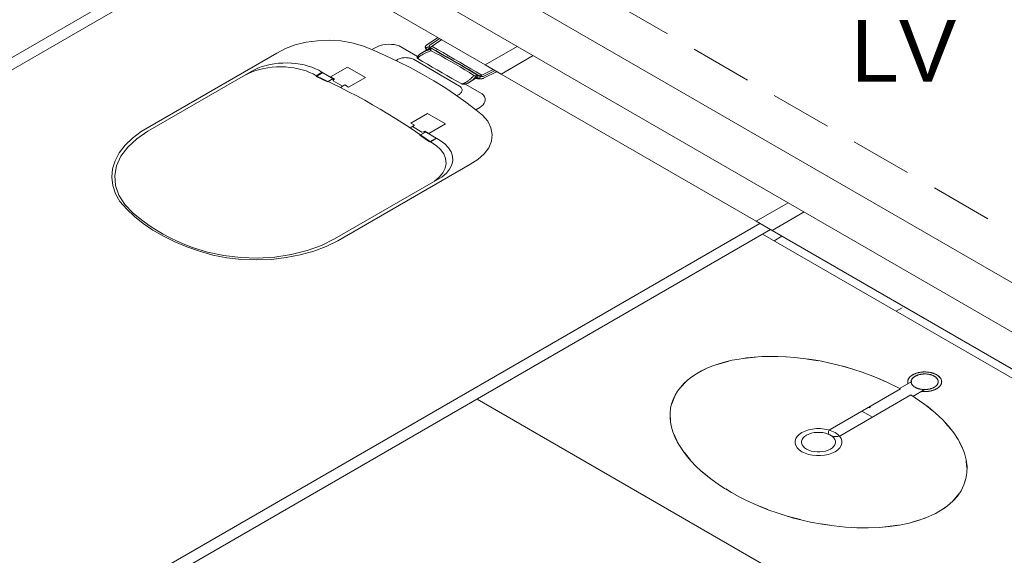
# Model space of a CAD drawing. Header units: millimetres. Extents: x 567 to 934, y -1 to 364.
# Tile 991 of 1056: x 757.58 to 760.77, y 191.72 to 193.46. Entities that reach past the tile are written whole.
import ezdxf

# ---------------------------------------------------------------- set-up
doc = ezdxf.new("R2010")
doc.units = ezdxf.units.MM
doc.header["$MEASUREMENT"] = 0
doc.linetypes.add('JIS_02_2.0', pattern=[0.3, 0.2, -0.1])
doc.linetypes.add('NULL', pattern=[0])
doc.layers.add('ARQ FINA', color=8, linetype='Continuous')
doc.layers.add('DI-Área do detalhe', color=10, linetype='JIS_02_2.0', lineweight=0)
doc.layers.add('Textos', color=7, linetype='Continuous', lineweight=9)
doc.styles.add('Arial', font='arial.ttf')

msp = doc.modelspace()

# ---------------------------------------------------------------- linework, layer by layer
at = {"layer": 'ARQ FINA', "lineweight": 5}
for p, q in [((761.1484, 192.3988), (757.5631, 194.4688)), ((757.4245, 194.3888), (761.0099, 192.3188)), ((759.0873, 193.3088), (758.2602, 193.7863)), ((755.8736, 192.3643), (758.2985, 193.7643)), ((758.3331, 193.7443), (755.9082, 192.3443)), ((758.8964, 193.3724), (758.9333, 193.3978)), ((758.9459, 193.3905), (758.9083, 193.3653)), ((758.9399, 193.3939), (758.9085, 193.3733)), ((758.7318, 193.3652), (758.7194, 193.3581)), ((758.8676, 193.3357), (758.8082, 193.37)), ((758.8752, 193.3431), (758.8975, 193.3575)), ((758.8974, 193.3574), (758.9032, 193.3611)), ((758.9105, 193.3601), (758.913, 193.3616)), ((759.1912, 193.3688), (759.0873, 193.3088)), ((758.4111, 193.3468), (757.9708, 193.0926)), ((758.8539, 193.3268), (759.0041, 193.2401)), ((759.1392, 193.2788), (759.2432, 193.3388)), ((758.5853, 193.2701), (758.6398, 193.3016)), ((758.6398, 193.3016), (758.6982, 193.2679)), ((759.076, 193.2753), (759.1129, 193.2941)), ((759.0873, 193.3088), (759.1392, 193.2788)), ((757.9923, 193.0935), (758.3295, 193.2882)), ((758.5381, 193.2714), (758.5595, 193.2837)), ((758.5746, 193.2537), (758.5381, 193.2714)), ((758.5386, 193.2736), (758.5578, 193.2847)), ((758.5386, 193.2736), (758.6172, 193.2354)), ((758.5568, 193.2853), (758.5939, 193.2638)), ((758.5773, 193.2552), (758.5931, 193.2643)), ((758.5778, 193.2545), (758.5917, 193.2625)), ((758.5983, 193.2626), (758.5853, 193.2701)), ((758.5939, 193.2638), (758.5916, 193.2625)), ((758.5916, 193.2625), (758.5948, 193.2606)), ((758.5948, 193.2606), (758.5983, 193.2626)), ((758.6982, 193.2679), (758.6436, 193.2364)), ((759.0564, 193.2658), (759.0332, 193.2509)), ((759.0562, 193.2657), (759.0626, 193.2697)), ((759.0623, 193.2754), (759.0604, 193.2742)), ((759.1255, 193.2868), (759.0811, 193.2652)), ((759.1189, 193.2906), (759.0824, 193.2721)), ((759.9663, 192.8013), (759.1392, 193.2788)), ((758.5773, 193.2552), (758.5746, 193.2537)), ((758.5947, 193.2604), (758.5932, 193.2573)), ((758.5932, 193.2573), (758.6242, 193.2394)), ((758.6314, 193.2435), (758.6172, 193.2354)), ((758.6436, 193.2364), (758.6314, 193.2435)), ((759.0774, 193.2146), (759.0218, 193.2466)), ((759.0567, 193.1633), (759.0692, 193.1705)), ((758.8454, 193.1199), (758.9, 193.1514)), ((758.9, 193.1514), (758.9583, 193.1177)), ((758.9099, 193.0593), (758.8435, 193.1047)), ((758.8436, 193.1046), (758.8577, 193.1128)), ((758.8577, 193.1128), (758.8454, 193.1199)), ((758.8816, 193.0908), (758.8505, 193.1088)), ((758.9583, 193.1177), (758.9038, 193.0862)), ((758.8779, 193.0816), (758.8753, 193.0801)), ((758.8753, 193.0801), (758.906, 193.059)), ((758.8768, 193.0819), (758.8917, 193.0905)), ((758.8779, 193.0816), (758.8937, 193.0907)), ((758.8871, 193.0917), (758.8816, 193.0908)), ((758.8908, 193.0937), (758.8873, 193.0917)), ((758.8873, 193.0917), (758.8905, 193.0899)), ((758.8905, 193.0899), (758.8929, 193.0912)), ((758.9038, 193.0862), (758.8908, 193.0937)), ((758.8929, 193.0912), (758.9406, 193.0637)), ((758.906, 193.059), (758.9274, 193.0713)), ((758.9099, 193.0593), (758.929, 193.0704)), ((758.6083, 192.7377), (759.0372, 192.9853)), ((758.9469, 192.9454), (758.5979, 192.7439)), ((760.0702, 192.8613), (759.9663, 192.8013)), ((760.0183, 192.7713), (760.1222, 192.8313)), ((757.5537, 191.3943), (759.9785, 192.7943)), ((759.9663, 192.8013), (760.0183, 192.7713)), ((760.0132, 192.7743), (757.5537, 191.3543)), ((759.9872, 192.7593), (764.0438, 190.4172)), ((760.8453, 192.2938), (760.0183, 192.7713)), ((760.4721, 192.2815), (760.432, 192.2583)), ((760.4349, 192.257), (760.2063, 192.125)), ((760.4748, 192.233), (760.5149, 192.2562)), ((763.0912, 189.8972), (759.0606, 192.2243)), ((760.2418, 192.1063), (760.4689, 192.2374)), ((760.31, 192.1847), (760.3289, 192.1738)), ((760.3378, 192.1989), (760.3322, 192.1957)), ((760.3289, 192.1738), (760.3439, 192.1651))]:
    msp.add_line(p, q, dxfattribs=at)
at = {"layer": 'ARQ FINA', "linetype": 'Continuous', "lineweight": 5}
for p, q in [((760.0246, 192.7377), (760.0499, 192.7523)), ((760.4206, 192.5091), (760.44, 192.5203))]:
    msp.add_line(p, q, dxfattribs=at)
at = {"layer": 'ARQ FINA', "lineweight": 5}
for points in [[(758.7194, 193.3581), (758.6885, 193.3708), (758.6544, 193.3803), (758.6179, 193.3863), (758.5802, 193.3886), (758.5424, 193.3872), (758.5055, 193.3822), (758.4707, 193.3735), (758.4389, 193.3616), (758.4111, 193.3468)], [(759.0567, 193.1633), (759.0246, 193.1878), (758.9911, 193.2116), (758.9561, 193.2348), (758.9198, 193.2573), (758.8822, 193.279), (758.8433, 193.3), (758.8031, 193.3201), (758.7618, 193.3395), (758.7194, 193.3581)], [(758.8082, 193.37), (758.8001, 193.3725), (758.7914, 193.3743), (758.7824, 193.3753), (758.7732, 193.3756), (758.764, 193.375), (758.7551, 193.3736), (758.7466, 193.3715), (758.7388, 193.3687), (758.7318, 193.3652)], [(758.8964, 193.3724), (758.8955, 193.3718), (758.8947, 193.3711), (758.8941, 193.3704), (758.8935, 193.3696), (758.8931, 193.3688), (758.8928, 193.368), (758.8926, 193.3672), (758.8926, 193.3664), (758.8926, 193.3656)], [(758.8926, 193.3656), (758.8928, 193.3649), (758.8929, 193.3642), (758.8931, 193.3635), (758.8934, 193.3628), (758.8936, 193.3621), (758.894, 193.3614), (758.8943, 193.3607), (758.8947, 193.3601), (758.8951, 193.3594)], [(758.8951, 193.3594), (758.8953, 193.3591), (758.8955, 193.3589), (758.8957, 193.3587), (758.896, 193.3585), (758.8962, 193.3582), (758.8965, 193.358), (758.8969, 193.3578), (758.8972, 193.3577), (758.8975, 193.3575)], [(758.9003, 193.3658), (758.8995, 193.3657), (758.8988, 193.3656), (758.8981, 193.3654), (758.8974, 193.3651), (758.8969, 193.3648), (758.8964, 193.3644), (758.8961, 193.364), (758.8958, 193.3636), (758.8957, 193.3631)], [(758.8957, 193.3631), (758.8957, 193.3625), (758.8957, 193.3618), (758.8957, 193.3612), (758.8959, 193.3605), (758.8961, 193.3599), (758.8963, 193.3592), (758.8966, 193.3586), (758.897, 193.358), (758.8974, 193.3574)], [(758.9105, 193.3601), (758.9088, 193.3595), (758.9071, 193.3588), (758.9054, 193.3582), (758.9038, 193.3576), (758.9021, 193.3569), (758.9005, 193.3562), (758.8989, 193.3556), (758.8973, 193.3549), (758.8957, 193.3541)], [(758.9083, 193.3653), (758.9075, 193.3654), (758.9066, 193.3655), (758.9057, 193.3656), (758.9048, 193.3657), (758.9039, 193.3658), (758.903, 193.3658), (758.9021, 193.3658), (758.9012, 193.3658), (758.9003, 193.3658)], [(758.908, 193.362), (758.9074, 193.3621), (758.9068, 193.362), (758.9063, 193.362), (758.9057, 193.3619), (758.9052, 193.3618), (758.9046, 193.3617), (758.9041, 193.3615), (758.9037, 193.3614), (758.9032, 193.3611)], [(758.9085, 193.3733), (758.9079, 193.373), (758.9073, 193.3726), (758.9068, 193.3722), (758.9064, 193.3717), (758.9061, 193.3713), (758.9058, 193.3708), (758.9056, 193.3703), (758.9055, 193.3698), (758.9054, 193.3693), (758.9054, 193.3688), (758.9056, 193.3683), (758.9057, 193.3678), (758.906, 193.3674), (758.9063, 193.3669), (758.9067, 193.3665), (758.9072, 193.366), (758.9077, 193.3656), (758.9083, 193.3653)], [(758.913, 193.3616), (758.9124, 193.3617), (758.9119, 193.3617), (758.9113, 193.3618), (758.9108, 193.3618), (758.9102, 193.3619), (758.9096, 193.3619), (758.9091, 193.362), (758.9085, 193.362), (758.908, 193.362)], [(759.0693, 193.2724), (759.0517, 193.2829), (759.034, 193.2933), (759.0162, 193.3037), (758.9984, 193.314), (758.9805, 193.3244), (758.9626, 193.3347), (758.9446, 193.3449), (758.9265, 193.3551), (758.9083, 193.3653)], [(758.9105, 193.3601), (758.91, 193.3595), (758.9096, 193.3589), (758.9093, 193.3582), (758.9092, 193.3575), (758.9093, 193.3569), (758.9096, 193.3562), (758.91, 193.3556), (758.9106, 193.355), (758.9114, 193.3545)], [(759.0623, 193.2754), (759.0458, 193.2851), (759.0294, 193.2947), (759.0128, 193.3043), (758.9963, 193.3139), (758.9797, 193.3235), (758.9631, 193.3331), (758.9464, 193.3426), (758.9297, 193.3521), (758.913, 193.3616)], [(759.076, 193.2753), (759.0581, 193.2858), (759.0402, 193.2963), (759.0223, 193.3067), (759.0043, 193.3172), (758.9863, 193.3276), (758.9682, 193.338), (758.9501, 193.3483), (758.932, 193.3587), (758.9138, 193.369)], [(758.8539, 193.3268), (758.8511, 193.3281), (758.8481, 193.3292), (758.8449, 193.3301), (758.8417, 193.3309), (758.8383, 193.3314), (758.8348, 193.3318), (758.8313, 193.332), (758.8277, 193.3321), (758.8242, 193.3319), (758.8207, 193.3316), (758.8173, 193.3311), (758.814, 193.3304), (758.8108, 193.3295), (758.8077, 193.3284), (758.8049, 193.3273), (758.8022, 193.3259), (758.7998, 193.3244), (758.7975, 193.3228)], [(758.8662, 193.3327), (758.8661, 193.3323), (758.8661, 193.3319), (758.8662, 193.3315), (758.8664, 193.331), (758.8666, 193.3306), (758.8669, 193.3302), (758.8673, 193.3299), (758.8677, 193.3295), (758.8682, 193.3292)], [(758.8707, 193.3397), (758.87, 193.339), (758.8693, 193.3382), (758.8687, 193.3375), (758.8682, 193.3367), (758.8677, 193.3359), (758.8672, 193.3352), (758.8668, 193.3344), (758.8665, 193.3335), (758.8662, 193.3327)], [(758.8682, 193.3292), (758.8838, 193.3199), (758.8994, 193.3106), (758.9152, 193.3013), (758.931, 193.2921), (758.9469, 193.2829), (758.9629, 193.2738), (758.9789, 193.2647), (758.9951, 193.2557), (759.0113, 193.2467)], [(758.875, 193.337), (758.8739, 193.3362), (758.8729, 193.3354), (758.872, 193.3346), (758.8711, 193.3337), (758.8704, 193.3329), (758.8697, 193.332), (758.8692, 193.331), (758.8687, 193.3301), (758.8684, 193.3291)], [(758.8752, 193.3431), (758.8747, 193.3428), (758.8741, 193.3424), (758.8736, 193.342), (758.8731, 193.3417), (758.8726, 193.3413), (758.8721, 193.3409), (758.8716, 193.3405), (758.8712, 193.3401), (758.8707, 193.3397)], [(758.9116, 193.3546), (758.9071, 193.353), (758.9027, 193.3513), (758.8984, 193.3494), (758.8942, 193.3476), (758.8901, 193.3456), (758.8861, 193.3435), (758.8823, 193.3414), (758.8786, 193.3392), (758.875, 193.337)], [(758.8957, 193.3541), (758.8932, 193.353), (758.8909, 193.3519), (758.8885, 193.3507), (758.8862, 193.3495), (758.8839, 193.3483), (758.8817, 193.347), (758.8795, 193.3457), (758.8773, 193.3444), (758.8752, 193.3431)], [(759.0504, 193.2745), (759.0357, 193.2838), (759.0208, 193.293), (759.0058, 193.3021), (758.9905, 193.3111), (758.9751, 193.32), (758.9595, 193.3288), (758.9437, 193.3375), (758.9278, 193.3461), (758.9116, 193.3546)], [(758.5387, 193.2736), (758.5284, 193.2792), (758.5172, 193.2844), (758.5054, 193.2889), (758.4928, 193.2928), (758.4798, 193.2961), (758.4663, 193.2987), (758.4524, 193.3006), (758.4384, 193.3018), (758.4242, 193.3023), (758.4099, 193.3021), (758.3958, 193.3011), (758.3818, 193.2995), (758.3682, 193.2971), (758.355, 193.2941), (758.3422, 193.2904), (758.3301, 193.2861), (758.3187, 193.2812), (758.308, 193.2758)], [(758.5568, 193.2853), (758.5468, 193.291), (758.536, 193.2962), (758.5244, 193.3009), (758.5121, 193.3049), (758.4993, 193.3083), (758.4859, 193.311), (758.4723, 193.3129), (758.4583, 193.3142), (758.4442, 193.3148), (758.4301, 193.3146), (758.4161, 193.3137), (758.4023, 193.312), (758.3888, 193.3097), (758.3757, 193.3067), (758.3631, 193.303), (758.3511, 193.2986), (758.3399, 193.2937), (758.3295, 193.2882)], [(759.0234, 193.2512), (759.0252, 193.2524), (759.027, 193.2536), (759.0287, 193.2548), (759.0304, 193.256), (759.0321, 193.2572), (759.0337, 193.2585), (759.0353, 193.2597), (759.0369, 193.261), (759.0384, 193.2623)], [(759.0328, 193.2506), (759.0347, 193.2518), (759.0366, 193.2531), (759.0384, 193.2543), (759.0402, 193.2556), (759.0419, 193.2568), (759.0436, 193.2581), (759.0453, 193.2594), (759.0469, 193.2608), (759.0485, 193.2621)], [(759.0384, 193.2623), (759.0399, 193.2636), (759.0413, 193.2649), (759.0428, 193.2663), (759.0441, 193.2676), (759.0455, 193.269), (759.0468, 193.2703), (759.048, 193.2717), (759.0492, 193.2731), (759.0504, 193.2745)], [(759.0485, 193.2621), (759.0499, 193.2634), (759.0513, 193.2647), (759.0527, 193.266), (759.0541, 193.2674), (759.0554, 193.2687), (759.0567, 193.2701), (759.058, 193.2714), (759.0592, 193.2728), (759.0604, 193.2742)], [(759.0503, 193.2743), (759.0512, 193.2739), (759.0523, 193.2735), (759.0534, 193.2733), (759.0547, 193.2731), (759.0559, 193.2731), (759.0571, 193.2732), (759.0583, 193.2734), (759.0594, 193.2738), (759.0604, 193.2742)], [(759.0564, 193.2658), (759.0568, 193.2656), (759.0573, 193.2654), (759.0577, 193.2652), (759.0582, 193.2651), (759.0587, 193.2649), (759.0591, 193.2647), (759.0596, 193.2646), (759.0601, 193.2645), (759.0607, 193.2644)], [(759.0565, 193.2658), (759.0574, 193.2656), (759.0584, 193.2655), (759.0594, 193.2653), (759.0604, 193.2652), (759.0615, 193.2651), (759.0625, 193.2651), (759.0635, 193.265), (759.0645, 193.265), (759.0656, 193.2651)], [(759.0607, 193.2644), (759.0616, 193.2642), (759.0625, 193.2641), (759.0635, 193.2639), (759.0645, 193.2638), (759.0654, 193.2637), (759.0664, 193.2636), (759.0674, 193.2635), (759.0684, 193.2635), (759.0693, 193.2634)], [(759.0626, 193.2697), (759.0629, 193.2704), (759.0631, 193.271), (759.0632, 193.2716), (759.0632, 193.2723), (759.0632, 193.2729), (759.0631, 193.2735), (759.0629, 193.2742), (759.0626, 193.2748), (759.0623, 193.2754)], [(759.0656, 193.2651), (759.0664, 193.2651), (759.0671, 193.2653), (759.0678, 193.2655), (759.0685, 193.2657), (759.069, 193.2661), (759.0695, 193.2664), (759.0698, 193.2668), (759.0701, 193.2673), (759.0702, 193.2677)], [(759.0693, 193.2724), (759.0701, 193.2727), (759.0709, 193.2729), (759.0717, 193.2732), (759.0724, 193.2736), (759.0732, 193.2739), (759.0739, 193.2742), (759.0746, 193.2746), (759.0753, 193.275), (759.076, 193.2753)], [(759.0702, 193.2677), (759.0702, 193.2683), (759.0703, 193.2688), (759.0702, 193.2693), (759.0702, 193.2698), (759.0701, 193.2703), (759.0699, 193.2709), (759.0697, 193.2714), (759.0695, 193.2719), (759.0693, 193.2724)], [(759.0693, 193.2724), (759.0705, 193.2718), (759.0719, 193.2714), (759.0734, 193.271), (759.075, 193.2709), (759.0765, 193.2708), (759.0781, 193.2709), (759.0797, 193.2712), (759.0811, 193.2716), (759.0824, 193.2721)], [(759.0693, 193.2634), (759.0707, 193.2634), (759.0721, 193.2634), (759.0735, 193.2635), (759.0748, 193.2637), (759.0761, 193.2639), (759.0774, 193.2641), (759.0787, 193.2644), (759.0799, 193.2648), (759.0811, 193.2652)], [(758.8436, 193.1046), (758.8199, 193.12), (758.7958, 193.1351), (758.7714, 193.1501), (758.7466, 193.1648), (758.7214, 193.1793), (758.6958, 193.1937), (758.67, 193.2078), (758.6437, 193.2217), (758.6172, 193.2354)], [(758.9947, 193.2092), (758.9975, 193.2103), (759.0001, 193.2115), (759.0025, 193.2129), (759.0047, 193.2145), (759.0066, 193.2161), (759.0082, 193.2178), (759.0096, 193.2196), (759.0106, 193.2215), (759.0114, 193.2234), (759.0118, 193.2254), (759.0119, 193.2273), (759.0117, 193.2293), (759.0112, 193.2312), (759.0104, 193.2332), (759.0092, 193.235), (759.0078, 193.2368), (759.0061, 193.2385), (759.0041, 193.2401)], [(759.0113, 193.2467), (759.0128, 193.2471), (759.0143, 193.2474), (759.0158, 193.2478), (759.0172, 193.2483), (759.0185, 193.2488), (759.0199, 193.2493), (759.0211, 193.2499), (759.0223, 193.2506), (759.0234, 193.2512)], [(759.0113, 193.2467), (759.012, 193.2464), (759.0127, 193.2461), (759.0135, 193.2459), (759.0143, 193.2457), (759.0152, 193.2456), (759.0161, 193.2456), (759.0169, 193.2456), (759.0178, 193.2457), (759.0187, 193.2458)], [(759.0187, 193.2458), (759.0205, 193.2462), (759.0222, 193.2466), (759.0239, 193.247), (759.0256, 193.2476), (759.0272, 193.2481), (759.0288, 193.2487), (759.0303, 193.2494), (759.0318, 193.2501), (759.0332, 193.2509)], [(759.0692, 193.1705), (759.0752, 193.1745), (759.08, 193.179), (759.0837, 193.1839), (759.0861, 193.189), (759.0871, 193.1943), (759.0867, 193.1997), (759.0849, 193.2049), (759.0818, 193.2099), (759.0774, 193.2146)], [(759.0372, 192.9853), (759.0629, 193.0014), (759.0836, 193.0197), (759.0985, 193.0398), (759.1073, 193.0611), (759.1097, 193.083), (759.1056, 193.1047), (759.0952, 193.1258), (759.0787, 193.1455), (759.0567, 193.1633)], [(757.9708, 193.0926), (757.9421, 193.0713), (757.918, 193.0481), (757.899, 193.0234), (757.8854, 192.9976), (757.8773, 192.971), (757.8748, 192.944), (757.878, 192.9171), (757.8869, 192.8906), (757.9013, 192.8649)], [(757.9923, 193.0935), (757.9561, 193.0692), (757.9266, 193.042), (757.9046, 193.0125), (757.8905, 192.9814), (757.8847, 192.9495), (757.8873, 192.9174), (757.8982, 192.8859), (757.9172, 192.8558), (757.9439, 192.8276)], [(758.9224, 192.9312), (758.9379, 192.944), (758.9495, 192.9582), (758.957, 192.9733), (758.96, 192.9888), (758.9584, 193.0045), (758.9524, 193.0197), (758.9421, 193.0342), (758.9278, 193.0475), (758.9099, 193.0593)], [(758.9469, 192.9454), (758.9609, 192.9572), (758.9715, 192.9701), (758.9785, 192.9839), (758.9816, 192.9981), (758.9808, 193.0124), (758.9762, 193.0264), (758.9678, 193.0399), (758.9558, 193.0524), (758.9406, 193.0637)], [(757.9013, 192.8649), (757.9234, 192.8401), (757.9488, 192.8164), (757.9772, 192.7939), (758.0086, 192.7727), (758.0428, 192.753), (758.0794, 192.7349), (758.1184, 192.7184), (758.1595, 192.7038), (758.2024, 192.691)], [(757.9439, 192.8276), (757.9612, 192.813), (757.9796, 192.7989), (757.9991, 192.7853), (758.0198, 192.7722), (758.0414, 192.7597), (758.064, 192.7478), (758.0876, 192.7365), (758.1121, 192.7259), (758.1373, 192.7159)], [(758.1373, 192.7159), (758.1861, 192.7005), (758.2384, 192.6896), (758.2929, 192.6833), (758.3484, 192.6818), (758.4037, 192.6851), (758.4575, 192.6932), (758.5086, 192.706), (758.5557, 192.723), (758.5979, 192.7439)], [(758.2024, 192.691), (758.2486, 192.6824), (758.2963, 192.6773), (758.3448, 192.6757), (758.3932, 192.6776), (758.4408, 192.6831), (758.4869, 192.692), (758.5306, 192.7042), (758.5713, 192.7195), (758.6083, 192.7377)], [(760.4689, 192.2374), (760.5246, 192.1988), (760.549, 192.1786), (760.5712, 192.1577), (760.591, 192.1362), (760.5998, 192.1254), (760.608, 192.1146), (760.6223, 192.0927), (760.6339, 192.0706), (760.6425, 192.0489), (760.6482, 192.0272), (760.6509, 192.0058), (760.6506, 191.9851), (760.6473, 191.9649), (760.6411, 191.9454), (760.6319, 191.9269), (760.6198, 191.9093), (760.6049, 191.8927), (760.5874, 191.8775), (760.5672, 191.8634), (760.5445, 191.8507), (760.5196, 191.8396), (760.4923, 191.8299), (760.4631, 191.8217), (760.4322, 191.8153), (760.3995, 191.8105), (760.3654, 191.8074), (760.3302, 191.806), (760.2937, 191.8064), (760.2567, 191.8084), (760.2192, 191.8123), (760.1811, 191.8178), (760.1431, 191.8249), (760.1157, 191.8311), (760.0882, 191.8382), (760.061, 191.8461), (760.0343, 191.8547), (760.0081, 191.864), (759.9822, 191.8742), (759.9569, 191.885), (759.9325, 191.8965), (759.9089, 191.9085), (759.886, 191.9212), (759.864, 191.9345), (759.8432, 191.9481), (759.8234, 191.9622), (759.8047, 191.9768), (759.7871, 191.9918), (759.7709, 192.0069), (759.756, 192.0223), (759.7424, 192.0381), (759.7302, 192.0539), (759.7195, 192.0698), (759.7103, 192.0857), (759.7025, 192.1017), (759.6963, 192.1177), (759.6917, 192.1334), (759.6886, 192.149), (759.6871, 192.1644), (759.6872, 192.1796), (759.6889, 192.1944), (759.6921, 192.2089), (759.697, 192.223), (759.7034, 192.2366), (759.7113, 192.2497), (759.7207, 192.2622), (759.7316, 192.2742), (759.744, 192.2856), (759.7577, 192.2963), (759.7727, 192.3062), (759.7892, 192.3155), (759.8069, 192.3241), (759.8256, 192.3318), (759.8455, 192.3386), (759.8666, 192.3447), (759.8887, 192.3499), (759.9116, 192.3542), (759.9353, 192.3577), (759.96, 192.3602), (759.9853, 192.3619), (760.0111, 192.3626), (760.0374, 192.3624), (760.0643, 192.3613), (760.0915, 192.3592), (760.1188, 192.3563), (760.1463, 192.3525), (760.1741, 192.3478), (760.2018, 192.3422), (760.2292, 192.3358), (760.2565, 192.3286), (760.2836, 192.3205), (760.3103, 192.3116), (760.3365, 192.3021), (760.3619, 192.2919), (760.3868, 192.281), (760.4349, 192.257)], [(759.8368, 192.3357), (759.8783, 192.3474)], [(759.9245, 192.356), (759.9645, 192.3603)], [(760.0256, 192.3622), (760.061, 192.361)], [(760.1336, 192.354), (760.1676, 192.3486)], [(759.7674, 192.3029), (759.7786, 192.3097)], [(759.7786, 192.3097), (759.8028, 192.3222)], [(760.2429, 192.3319), (760.2766, 192.3223), (760.2792, 192.3215)], [(760.4746, 192.3029), (760.4731, 192.302), (760.4716, 192.301), (760.4702, 192.3), (760.4689, 192.299), (760.4676, 192.298), (760.4664, 192.2969), (760.4653, 192.2958), (760.4643, 192.2947), (760.4634, 192.2935), (760.4625, 192.2924), (760.4617, 192.2912), (760.461, 192.29), (760.4604, 192.2887), (760.4598, 192.2875), (760.4594, 192.2863), (760.459, 192.285), (760.4587, 192.2837), (760.4586, 192.2825), (760.4585, 192.2812), (760.4584, 192.2799), (760.4585, 192.2787), (760.4587, 192.2774), (760.4589, 192.2761), (760.4593, 192.2749), (760.4597, 192.2736)], [(760.4746, 192.3029), (760.4741, 192.3026), (760.4737, 192.3024), (760.4733, 192.3021), (760.4728, 192.3018), (760.4724, 192.3016), (760.472, 192.3013), (760.4716, 192.301), (760.4712, 192.3007), (760.4708, 192.3005)], [(760.5525, 192.2579), (760.5541, 192.2588), (760.5555, 192.2598), (760.5569, 192.2607), (760.5582, 192.2618), (760.5595, 192.2628), (760.5607, 192.2639), (760.5618, 192.265), (760.5628, 192.2661), (760.5638, 192.2673), (760.5646, 192.2684), (760.5654, 192.2696), (760.5661, 192.2708), (760.5667, 192.272), (760.5673, 192.2733), (760.5677, 192.2745), (760.5681, 192.2758), (760.5684, 192.277), (760.5685, 192.2783), (760.5686, 192.2796), (760.5687, 192.2809), (760.5686, 192.2821), (760.5684, 192.2834), (760.5682, 192.2847), (760.5678, 192.2859), (760.5674, 192.2872), (760.5669, 192.2884), (760.5663, 192.2896), (760.5656, 192.2908), (760.5648, 192.292), (760.564, 192.2932), (760.5631, 192.2944), (760.5621, 192.2955), (760.561, 192.2966), (760.5598, 192.2977), (760.5586, 192.2987), (760.5573, 192.2998), (760.5559, 192.3008), (760.5545, 192.3017), (760.5529, 192.3027), (760.5514, 192.3035), (760.5497, 192.3044), (760.548, 192.3052), (760.5463, 192.306), (760.5445, 192.3067), (760.5427, 192.3074), (760.5408, 192.3081), (760.5388, 192.3087), (760.5368, 192.3092), (760.5348, 192.3097), (760.5328, 192.3102), (760.5307, 192.3106), (760.5286, 192.311), (760.5264, 192.3113), (760.5243, 192.3116), (760.5221, 192.3118), (760.5199, 192.312), (760.5177, 192.3121), (760.5155, 192.3122), (760.5133, 192.3122), (760.5111, 192.3122), (760.5089, 192.3121), (760.5067, 192.312), (760.5046, 192.3118), (760.5024, 192.3116), (760.5002, 192.3113), (760.4981, 192.3109), (760.496, 192.3106), (760.4939, 192.3101), (760.4919, 192.3097), (760.4899, 192.3091), (760.4879, 192.3086), (760.486, 192.3079), (760.4841, 192.3073), (760.4823, 192.3066), (760.4805, 192.3058), (760.4787, 192.3051), (760.4771, 192.3042), (760.4754, 192.3034), (760.4746, 192.3029)], [(760.4798, 192.3055), (760.4792, 192.3053), (760.4786, 192.305), (760.478, 192.3047), (760.4774, 192.3044), (760.4768, 192.3041), (760.4763, 192.3038), (760.4757, 192.3035), (760.4751, 192.3032), (760.4746, 192.3029)], [(760.5446, 192.2625), (760.5458, 192.2632), (760.547, 192.264), (760.5481, 192.2648), (760.5491, 192.2656), (760.5501, 192.2664), (760.5511, 192.2673), (760.5519, 192.2681), (760.5528, 192.269), (760.5535, 192.2699), (760.5542, 192.2709), (760.5548, 192.2718), (760.5554, 192.2728), (760.5559, 192.2738), (760.5563, 192.2747), (760.5567, 192.2757), (760.557, 192.2767), (760.5572, 192.2777), (760.5573, 192.2787), (760.5574, 192.2798), (760.5574, 192.2808), (760.5574, 192.2818), (760.5572, 192.2828), (760.557, 192.2838), (760.5568, 192.2848), (760.5564, 192.2858), (760.556, 192.2868), (760.5555, 192.2877), (760.555, 192.2887), (760.5544, 192.2897), (760.5537, 192.2906), (760.553, 192.2915), (760.5522, 192.2924), (760.5513, 192.2933), (760.5504, 192.2942), (760.5494, 192.295), (760.5484, 192.2958), (760.5473, 192.2966), (760.5461, 192.2974), (760.5449, 192.2981), (760.5437, 192.2988), (760.5424, 192.2995), (760.541, 192.3002), (760.5396, 192.3008), (760.5382, 192.3014), (760.5367, 192.3019), (760.5352, 192.3024), (760.5337, 192.3029), (760.5321, 192.3034), (760.5305, 192.3038), (760.5289, 192.3041), (760.5272, 192.3045), (760.5255, 192.3048), (760.5238, 192.305), (760.5221, 192.3052), (760.5204, 192.3054), (760.5186, 192.3056), (760.5169, 192.3057), (760.5151, 192.3057), (760.5134, 192.3057), (760.5116, 192.3057), (760.5099, 192.3056), (760.5081, 192.3055), (760.5064, 192.3054), (760.5047, 192.3052), (760.503, 192.305), (760.5013, 192.3047), (760.4996, 192.3044), (760.4979, 192.3041), (760.4963, 192.3037), (760.4947, 192.3033), (760.4931, 192.3028), (760.4916, 192.3023), (760.4901, 192.3018), (760.4886, 192.3012), (760.4872, 192.3007), (760.4858, 192.3), (760.4845, 192.2994), (760.4832, 192.2987), (760.4825, 192.2983)], [(760.5099, 192.3121), (760.5088, 192.3121), (760.5078, 192.312), (760.5068, 192.312), (760.5058, 192.3119), (760.5047, 192.3118), (760.5037, 192.3117), (760.5027, 192.3116), (760.5017, 192.3115), (760.5007, 192.3113)], [(760.5237, 192.305), (760.5219, 192.3053), (760.5201, 192.3054), (760.5183, 192.3056), (760.5165, 192.3057), (760.5147, 192.3057), (760.5129, 192.3057), (760.5111, 192.3057), (760.5092, 192.3056), (760.5074, 192.3055)], [(760.5441, 192.3069), (760.5429, 192.3073), (760.5417, 192.3078), (760.5405, 192.3082), (760.5392, 192.3086), (760.5379, 192.3089), (760.5367, 192.3093), (760.5354, 192.3096), (760.5341, 192.3099), (760.5327, 192.3102)], [(759.7192, 192.2601), (759.7422, 192.284)], [(760.3484, 192.2971), (760.368, 192.289), (760.3858, 192.2811)], [(760.4605, 192.289), (760.4601, 192.2882), (760.4598, 192.2874), (760.4595, 192.2866), (760.4592, 192.2858), (760.459, 192.285), (760.4588, 192.2842), (760.4587, 192.2834), (760.4586, 192.2826), (760.4585, 192.2818)], [(760.4825, 192.2983), (760.4813, 192.2976), (760.4802, 192.2968), (760.479, 192.296), (760.478, 192.2952), (760.477, 192.2944), (760.476, 192.2935), (760.4752, 192.2927), (760.4743, 192.2918), (760.4736, 192.2908), (760.4729, 192.2899), (760.4723, 192.289), (760.4717, 192.288), (760.4712, 192.287), (760.4708, 192.2861), (760.4704, 192.2851), (760.4701, 192.2841), (760.4699, 192.2831), (760.4698, 192.282), (760.4697, 192.281), (760.4697, 192.28), (760.4697, 192.279), (760.4699, 192.278), (760.4701, 192.277), (760.4703, 192.276), (760.4707, 192.275), (760.4711, 192.274), (760.4716, 192.273), (760.4721, 192.2721), (760.4727, 192.2711), (760.4734, 192.2702), (760.4741, 192.2693), (760.4749, 192.2684), (760.4758, 192.2675), (760.4767, 192.2666), (760.4777, 192.2658), (760.4787, 192.265), (760.4798, 192.2642), (760.481, 192.2634), (760.4822, 192.2627), (760.4834, 192.262), (760.4847, 192.2613), (760.4861, 192.2606), (760.4875, 192.26), (760.4889, 192.2594), (760.4904, 192.2589), (760.4919, 192.2584), (760.4934, 192.2579), (760.495, 192.2574), (760.4966, 192.257), (760.4983, 192.2567), (760.4999, 192.2563), (760.5016, 192.256), (760.5033, 192.2558), (760.505, 192.2556), (760.5067, 192.2554), (760.5085, 192.2552), (760.5102, 192.2551), (760.512, 192.2551), (760.5137, 192.2551), (760.5155, 192.2551), (760.5172, 192.2552), (760.519, 192.2553), (760.5207, 192.2554), (760.5224, 192.2556), (760.5241, 192.2558), (760.5258, 192.2561), (760.5275, 192.2564), (760.5292, 192.2567), (760.5308, 192.2571), (760.5324, 192.2575), (760.534, 192.258), (760.5355, 192.2585), (760.537, 192.259), (760.5385, 192.2595), (760.5399, 192.2601), (760.5413, 192.2608), (760.5426, 192.2614), (760.5439, 192.2621), (760.5446, 192.2625)], [(760.47, 192.2835), (760.4699, 192.2829), (760.4698, 192.2823), (760.4698, 192.2817), (760.4697, 192.281), (760.4697, 192.2804), (760.4697, 192.2798), (760.4697, 192.2792), (760.4698, 192.2785), (760.4699, 192.2779)], [(760.4825, 192.2983), (760.4821, 192.298), (760.4817, 192.2978), (760.4813, 192.2975), (760.4809, 192.2973), (760.4805, 192.297), (760.4801, 192.2967), (760.4797, 192.2965), (760.4793, 192.2962), (760.4789, 192.2959)], [(760.4854, 192.2998), (760.485, 192.2996), (760.4847, 192.2995), (760.4844, 192.2993), (760.4841, 192.2991), (760.4838, 192.299), (760.4835, 192.2988), (760.4832, 192.2986), (760.4828, 192.2985), (760.4825, 192.2983)], [(760.5571, 192.2773), (760.5572, 192.2779), (760.5573, 192.2785), (760.5574, 192.2792), (760.5574, 192.2798), (760.5574, 192.2805), (760.5574, 192.2811), (760.5573, 192.2818), (760.5573, 192.2824), (760.5572, 192.2831)], [(760.564, 192.2932), (760.5636, 192.2937), (760.5631, 192.2943), (760.5626, 192.2949), (760.5622, 192.2954), (760.5616, 192.2959), (760.5611, 192.2965), (760.5606, 192.297), (760.56, 192.2975), (760.5594, 192.2981)], [(760.5666, 192.2718), (760.567, 192.2726), (760.5673, 192.2734), (760.5676, 192.2742), (760.5679, 192.275), (760.5681, 192.2758), (760.5683, 192.2766), (760.5684, 192.2774), (760.5685, 192.2782), (760.5686, 192.279)], [(760.4818, 192.2629), (760.4819, 192.2628), (760.4821, 192.2627), (760.4823, 192.2626), (760.4825, 192.2625), (760.4826, 192.2624), (760.4828, 192.2623), (760.483, 192.2622), (760.4831, 192.2621), (760.4833, 192.262)], [(760.5028, 192.2492), (760.505, 192.249), (760.5072, 192.2488), (760.5094, 192.2487), (760.5116, 192.2486), (760.5138, 192.2486), (760.516, 192.2486), (760.5182, 192.2487), (760.5204, 192.2488), (760.5225, 192.249), (760.5247, 192.2492), (760.5269, 192.2495), (760.529, 192.2498), (760.5311, 192.2502), (760.5332, 192.2507), (760.5352, 192.2511), (760.5372, 192.2517), (760.5392, 192.2522), (760.5411, 192.2528), (760.543, 192.2535), (760.5448, 192.2542), (760.5466, 192.2549), (760.5484, 192.2557), (760.5501, 192.2566), (760.5517, 192.2574), (760.5525, 192.2579)], [(760.5034, 192.2558), (760.5052, 192.2555), (760.507, 192.2554), (760.5088, 192.2552), (760.5106, 192.2551), (760.5124, 192.2551), (760.5142, 192.2551), (760.516, 192.2551), (760.5179, 192.2552), (760.5197, 192.2553)], [(760.5172, 192.2486), (760.5183, 192.2487), (760.5193, 192.2487), (760.5203, 192.2488), (760.5214, 192.2489), (760.5224, 192.249), (760.5234, 192.2491), (760.5244, 192.2492), (760.5254, 192.2493), (760.5264, 192.2495)], [(760.5417, 192.261), (760.5421, 192.2612), (760.5424, 192.2613), (760.5427, 192.2615), (760.543, 192.2616), (760.5433, 192.2618), (760.5436, 192.262), (760.544, 192.2621), (760.5443, 192.2623), (760.5446, 192.2625)], [(760.5446, 192.2625), (760.545, 192.2627), (760.5454, 192.263), (760.5458, 192.2633), (760.5462, 192.2635), (760.5466, 192.2638), (760.547, 192.264), (760.5474, 192.2643), (760.5478, 192.2646), (760.5482, 192.2649)], [(760.5473, 192.2552), (760.5479, 192.2555), (760.5485, 192.2558), (760.5491, 192.2561), (760.5497, 192.2564), (760.5503, 192.2567), (760.5509, 192.257), (760.5514, 192.2573), (760.552, 192.2576), (760.5525, 192.2579)], [(760.5525, 192.2579), (760.553, 192.2582), (760.5534, 192.2584), (760.5538, 192.2587), (760.5543, 192.2589), (760.5547, 192.2592), (760.5551, 192.2595), (760.5555, 192.2598), (760.5559, 192.26), (760.5563, 192.2603)], [(759.6928, 192.2091), (759.702, 192.2331), (759.7025, 192.2342)], [(760.51, 192.2094), (760.5237, 192.1991), (760.538, 192.1876)], [(759.689, 192.1515), (759.6877, 192.1759)], [(760.5799, 192.1479), (760.5814, 192.1464), (760.5981, 192.1267)], [(759.7092, 192.0892), (759.6985, 192.1135)], [(760.2225, 192.1155), (760.2124, 192.1204), (760.2009, 192.1242), (760.1884, 192.1269), (760.1754, 192.1282), (760.1621, 192.1282), (760.1491, 192.1269), (760.1366, 192.1242), (760.1251, 192.1204), (760.115, 192.1155), (760.1065, 192.1096), (760.0998, 192.103), (760.0953, 192.0958), (760.093, 192.0883), (760.093, 192.0806), (760.0953, 192.0731), (760.0998, 192.0659), (760.1065, 192.0593), (760.115, 192.0534), (760.1251, 192.0485), (760.1366, 192.0447), (760.1491, 192.042), (760.1621, 192.0407), (760.1754, 192.0407), (760.1884, 192.042), (760.2009, 192.0447), (760.2124, 192.0485), (760.2225, 192.0534), (760.2311, 192.0593), (760.2377, 192.0659), (760.2422, 192.0731), (760.2445, 192.0806), (760.2445, 192.0883), (760.2422, 192.0958), (760.2377, 192.103), (760.2311, 192.1096), (760.2225, 192.1155)], [(760.2077, 192.107), (760.2004, 192.1105), (760.1921, 192.1133), (760.183, 192.1152), (760.1736, 192.1162), (760.164, 192.1162), (760.1545, 192.1152), (760.1455, 192.1133), (760.1372, 192.1105), (760.1298, 192.107), (760.1236, 192.1027), (760.1188, 192.0979), (760.1155, 192.0927), (760.1139, 192.0872), (760.1139, 192.0817), (760.1155, 192.0762), (760.1188, 192.071), (760.1236, 192.0662), (760.1298, 192.062), (760.1372, 192.0584), (760.1455, 192.0556), (760.1545, 192.0537), (760.164, 192.0528), (760.1736, 192.0528), (760.183, 192.0537), (760.1921, 192.0556), (760.2004, 192.0584), (760.2077, 192.062), (760.2139, 192.0662), (760.2187, 192.071), (760.222, 192.0762), (760.2237, 192.0817), (760.2237, 192.0872), (760.222, 192.0927), (760.2187, 192.0979), (760.2139, 192.1027), (760.2077, 192.107)], [(760.2063, 192.125), (760.204, 192.123), (760.2022, 192.1209), (760.2012, 192.1186), (760.2008, 192.1163), (760.201, 192.114), (760.202, 192.1117), (760.2036, 192.1095), (760.2059, 192.1076), (760.2086, 192.1058), (760.2119, 192.1044), (760.2155, 192.1033), (760.2193, 192.1026), (760.2234, 192.1022), (760.2274, 192.1023), (760.2314, 192.1027), (760.2352, 192.1036), (760.2387, 192.1048), (760.2418, 192.1063)], [(760.6267, 192.0836), (760.6363, 192.0636)], [(759.7538, 192.0254), (759.7335, 192.0503)], [(760.6484, 192.022), (760.6504, 192.0012)], [(759.8209, 191.9645), (759.8145, 191.9694), (759.7906, 191.9892)], [(760.6471, 191.9661), (760.6396, 191.9429)], [(759.906, 191.9104), (759.8866, 191.9212), (759.8676, 191.9326)], [(760.6247, 191.9162), (760.6043, 191.8922)], [(760.004, 191.8659), (759.9701, 191.8796), (759.9613, 191.8834)], [(760.5596, 191.8588), (760.5475, 191.8522)], [(760.5809, 191.8726), (760.5596, 191.8588)], [(760.11, 191.8329), (760.0668, 191.8446)], [(760.5147, 191.8377), (760.4732, 191.8244)], [(760.2194, 191.8127), (760.1772, 191.8188)], [(760.3275, 191.8064), (760.2852, 191.8071)], [(760.4283, 191.8148), (760.4269, 191.8146), (760.385, 191.8092)]]:
    msp.add_lwpolyline(points, dxfattribs=at)
at = {"layer": 'DI-Área do detalhe'}
msp.add_lwpolyline([(747.1937, 191.8011), (754.8291, 196.2094), (764.8577, 190.4194), (757.2223, 186.0111), (747.1937, 191.8011)], dxfattribs=at)

# ---------------------------------------------------------------- texts
at = {"layer": 'Textos', "linetype": 'NULL', "insert": (760.6161, 193.2541), "char_height": 0.2, "width": 0.683537, "attachment_point": 9, "line_spacing_factor": 0.6, "style": 'Arial'}
msp.add_mtext('LV', dxfattribs=at)

doc.saveas('drawing.dxf')
